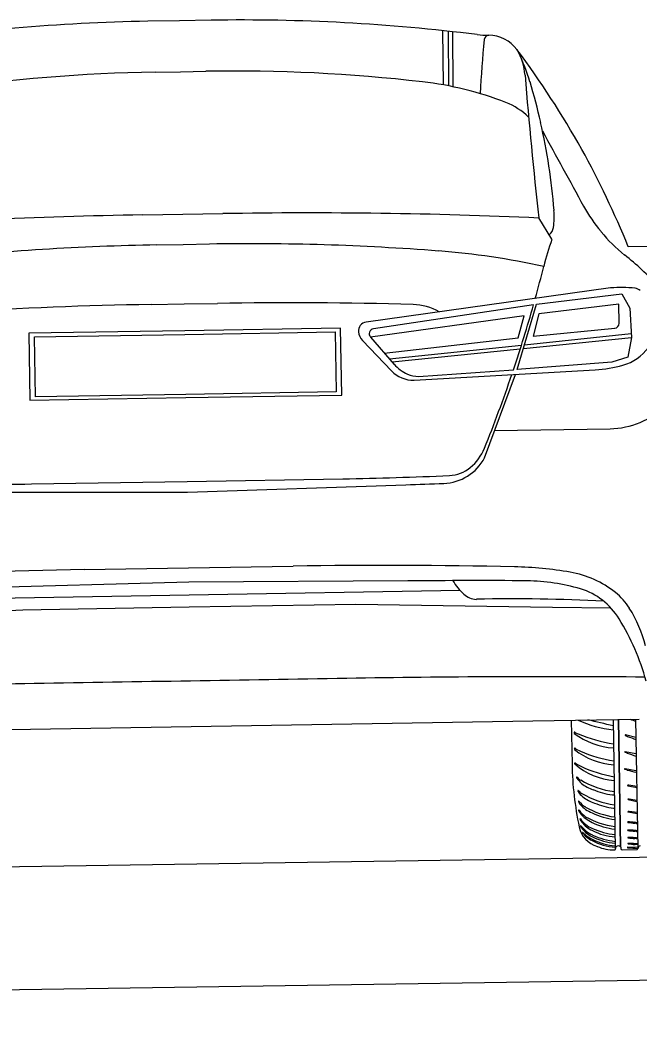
# Model space of a CAD drawing. Extents: x 10133 to 2270741, y 5363 to 1733450.
# Drawn here: x 33094.2 to 33166.2, y 8388.1 to 8504.2 of the extents above; entities that cross this region are included whole.
import ezdxf

# ---------------------------------------------------------------- set-up
doc = ezdxf.new("R2010")
doc.units = 0
doc.layers.add('StdDetailLabel', color=7, linetype='Continuous')
doc.layers.add('StdDimension', color=7, linetype='Continuous')

msp = doc.modelspace()

# ---------------------------------------------------------------- linework, layer by layer
at = {"layer": 'StdDetailLabel'}
for p, q in [((33143.44, 8496.61), (33143.4, 8502.92)), ((33144.09, 8496.49), (33144.05, 8502.85)), ((33144.6, 8496.39), (33144.55, 8502.79)), ((33156.07, 8478.67), (33154.53, 8481.16)), ((33167.31, 8477.85), (33164.94, 8477.81)), ((33162.89, 8473.02), (33134.46, 8469.05)), ((33153.92, 8471.07), (33135.32, 8468.27)), ((33131.5, 8468.35), (33113.37, 8468.05)), ((33131.63, 8460.57), (33131.5, 8468.35)), ((33153.88, 8467.43), (33163.36, 8468.34)), ((33113.37, 8468.05), (33095.25, 8467.75)), ((33095.25, 8467.75), (33095.38, 8459.97)), ((33095.9, 8467.33), (33113.38, 8467.62)), ((33096.02, 8460.36), (33095.9, 8467.33)), ((33113.38, 8467.62), (33130.86, 8467.91)), ((33130.86, 8467.91), (33130.98, 8460.94)), ((33134.97, 8467.31), (33137.73, 8464.14)), ((33152.75, 8465.98), (33165.3, 8467.25)), ((33152.88, 8466.41), (33165.28, 8467.71)), ((33134.05, 8466.91), (33137.41, 8463.38)), ((33137.18, 8464.77), (33152.52, 8466.37)), ((33137.48, 8464.43), (33152.38, 8465.94)), ((33140.04, 8462.3), (33161.11, 8463.5)), ((33140.56, 8462.74), (33151.59, 8463.51)), ((33148.24, 8453.28), (33151.81, 8462.97)), ((33095.38, 8459.97), (33113.5, 8460.27)), ((33113.5, 8460.65), (33096.02, 8460.36)), ((33130.98, 8460.94), (33113.5, 8460.65)), ((33113.5, 8460.27), (33131.63, 8460.57)), ((33149.4, 8456.44), (33162.82, 8456.66)), ((33158.31, 8422.79), (33158.4, 8417.67)), ((33163.18, 8422.87), (33163.43, 8407.78)), ((33163.19, 8422.12), (33163.19, 8422.12)), ((33165.79, 8422.92), (33166.04, 8407.86)), ((33165.81, 8422.92), (33165.8, 8422.92)), ((33158.63, 8421.33), (33158.63, 8421.33)), ((33158.67, 8421.25), (33158.67, 8421.25)), ((33165.82, 8420.79), (33164.62, 8421.08)), ((33158.67, 8419.46), (33158.67, 8419.46)), ((33158.7, 8419.38), (33158.7, 8419.38)), ((33165.83, 8418.86), (33164.57, 8419.13)), ((33158.7, 8417.78), (33158.7, 8417.78)), ((33158.73, 8417.7), (33158.73, 8417.7)), ((33158.79, 8417.78), (33158.79, 8417.78)), ((33165.82, 8416.89), (33164.56, 8417.15)), ((33164.88, 8415.17), (33165.76, 8414.99)), ((33165.92, 8415.09), (33165, 8415.22)), ((33159.34, 8413), (33159.34, 8413)), ((33165.95, 8413.47), (33165.03, 8413.61)), ((33159.35, 8411.97), (33159.35, 8411.97)), ((33165.97, 8412.07), (33165.04, 8412.18)), ((33159.52, 8410.96), (33159.52, 8410.96)), ((33163.37, 8411.26), (33163.37, 8411.26)), ((33163.39, 8410.14), (33163.39, 8410.14)), ((33163.41, 8409.23), (33163.41, 8409.23)), ((33166.01, 8409.91), (33166.01, 8409.91)), ((33166.02, 8409.09), (33166.02, 8409.09)), ((33163.42, 8408.49), (33163.42, 8408.49)), ((33163.43, 8408.03), (33163.43, 8408.03)), ((33164.04, 8408.09), (33164.04, 8408.09)), ((33166.04, 8407.99), (33164.88, 8408.02)), ((33166.03, 8408.4), (33166.03, 8408.4)), ((33166.11, 8408.08), (33166.11, 8408.08)), ((33163.43, 8407.78), (33163.43, 8407.78)), ((33164.23, 8407.74), (33165.96, 8407.77))]:
    msp.add_line(p, q, dxfattribs=at)
for points in [[(33116.46, 8504.13), (33112.78, 8504.07), (33109.1, 8504.01)], [(33109.92, 8498.1), (33112.87, 8498.15), (33115.82, 8498.2)], [(33108.5, 8481.51), (33113.15, 8481.59), (33117.8, 8481.66)], [(33110.15, 8478.03), (33113.21, 8478.08), (33116.27, 8478.13)], [(33152.03, 8463.54), (33154.28, 8471.12), (33164.2, 8472.34), (33165.11, 8470.68), (33165.3, 8467.25), (33164.88, 8464.98), (33163.01, 8464.41), (33152.03, 8463.54)], [(33109.46, 8471.1), (33113.32, 8471.16), (33117.19, 8471.23)], [(33163.89, 8468.93), (33163.85, 8471.14), (33154.54, 8470), (33153.88, 8467.43)], [(33136.58, 8465.46), (33152.15, 8467.23), (33152.82, 8469.77), (33134.97, 8467.31)], [(33095.57, 8450.24), (33113.67, 8450.54), (33131.76, 8450.84)], [(33088.27, 8449.3), (33113.69, 8449.28), (33139.08, 8450.14)], [(33101.68, 8440.29), (33113.83, 8440.49), (33125.98, 8440.69)], [(33139.3, 8438.97), (33113.86, 8438.82), (33088.43, 8438.12)], [(33082.39, 8436.83), (33113.88, 8437.36), (33145.38, 8437.88)], [(33064.95, 8434.21), (33071.7, 8434.53), (33094.56, 8435.63), (33113.91, 8435.95), (33133.25, 8436.28), (33156.14, 8435.94), (33162.9, 8435.84)], [(33062.09, 8421.19), (33074.42, 8421.4), (33114.14, 8422.06)], [(33114.14, 8422.06), (33153.85, 8422.72), (33166.19, 8422.92)], [(33163.81, 8422.88), (33164.04, 8408.09), (33163.8, 8422.88)], [(33164.91, 8413.56), (33165.95, 8413.35), (33165.95, 8413.35)], [(33164.92, 8412.12), (33165.97, 8411.96), (33165.97, 8411.96)], [(33159.39, 8410.49), (33159.39, 8410.49), (33159.39, 8410.49)], [(33159.61, 8409.71), (33159.61, 8409.71), (33159.61, 8409.71)]]:
    msp.add_lwpolyline(points, dxfattribs=at)
for centre, radius, start, end in [((33112.73, 8285.01), 219.03, 90.9516, 99.0585), ((33120.09, 8285.13), 219.03, 82.8448, 90.9516), ((33148.47, 8511.19), 8.8, 262.8448, 271.6713), ((33148.75, 8501.83), 0.563, 92.1243, 174.0311), ((33148.64, 8498.17), 4.22, 37.2313, 88.8107), ((33245.96, 8491.66), 98.3, 174.0311, 177.7096), ((33145.77, 8497.15), 7.19, 4.7391, 29.8218), ((33067.82, 8437.83), 105.08, 29.217, 36.7663), ((33130.56, 8490.04), 23.97, 16.7847, 25.6329), ((33113.12, 8305.74), 192.39, 90.9516, 98.466), ((33119.02, 8305.84), 192.39, 83.4373, 90.9516), ((33770.17, 8548.91), 619.35, 184.73911, 186.28073), ((33136.5, 8457.79), 39.44, 68.8827, 83.4373), ((33087.57, 8477.07), 68.88, 12.7361, 16.7847), ((33147.93, 8487.38), 7.71, 45.3151, 68.8827), ((33083.83, 8476.23), 72.71, 4.5804, 12.7361), ((34692.03, 9326.88), 1749.52, 208.53061, 208.85628), ((33060.02, 8434.64), 113.46, 22.3669, 28.6996), ((33176.64, 8491.85), 19.29, 208.8563, 219.5757), ((33118.52, 7878.39), 603.2, 90.95165, 94.4418), ((33127.81, 7878.54), 603.2, 87.46149, 90.95165), ((33147.15, 8481.3), 9.18, 352.181, 4.5804), ((33154.97, 8480.23), 1.29, 306.8621, 352.181), ((33188.81, 8467.01), 34.76, 160.4092, 165.834), ((33176.26, 8491.53), 18.8, 219.5757, 231.3475), ((33114.85, 8195.12), 282.94, 90.9516, 96.3483), ((33120.97, 8195.22), 282.94, 85.555, 90.9516), ((33135.88, 8387.11), 90.48, 77.7292, 85.555), ((33142.18, 8448.93), 35.76, 42.8582, 51.3475), ((32996.92, 8515.45), 163.16, 344.4802, 345.834), ((33164.16, 8460.29), 12.79, 82.9581, 95.6851), ((33165.6, 8471.89), 1.1, 48.5492, 83.7003), ((33117.88, 7964.06), 507.11, 90.9516, 93.5204), ((33125.61, 7964.19), 507.11, 88.3829, 90.9516), ((33139.73, 8464.57), 6.53, 60.2765, 88.3829), ((32996.92, 8515.45), 163.16, 341.4372, 344.2149), ((33134.6, 8468.03), 1.03, 97.9375, 186.489), ((33135.41, 8467.69), 0.587, 98.5403, 221.1233), ((33163.3, 8468.92), 0.587, 275.4682, 0.9516), ((33135.3, 8468.11), 1.74, 186.489, 223.6656), ((33162.8, 8469.4), 5.57, 285.8616, 323.6917), ((33141.08, 8467.07), 4.45, 221.1233, 246.0402), ((33160.27, 8478.29), 14.81, 273.2529, 285.8616), ((33139.93, 8465.78), 3.48, 223.6361, 271.7671), ((33140.52, 8465.82), 3.08, 246.0402, 270.7527), ((32996.92, 8515.45), 163.16, 338.0218, 341.2285), ((33162.66, 8466.14), 9.48, 270.9516, 314.4051), ((33143.01, 8456.49), 5.61, 309.4445, 338.0218), ((33143.27, 8455.93), 5.63, 272.2467, 331.9294), ((33143.96, 8455.34), 4.12, 272.5773, 309.4445), ((33124.5, 8887.61), 436.83, 270.9516, 272.5773), ((33088.32, 8887.01), 436.83, 269.326, 270.9516), ((33110.53, 9290.6), 840.94, 271.94612, 272.24668), ((33136.7, 7795.63), 645.15, 88.66739, 90.95165), ((33150.63, 8394.45), 46.17, 80.587, 88.6674), ((33112.4, 7795.23), 645.15, 90.95165, 93.23591), ((33156.34, 8428.89), 11.25, 50.8596, 80.587), ((33147.67, 7579.65), 859.36, 89.63235, 90.5582), ((33150.23, 8442.32), 6.58, 210.3272, 227.8749), ((33152.62, 8414.05), 24.94, 74.275, 88.7161), ((33156.92, 8430.27), 8.18, 31.8478, 72.4586), ((33147.39, 8439.18), 2.35, 227.8749, 267.4054), ((33151.62, 8235.8), 201.09, 87.0199, 91.2345), ((33158.54, 8431.6), 7.77, 32.8156, 50.8596), ((33153.23, 8428.17), 14.08, 13.3716, 32.8156), ((33140.93, 8420.33), 27, 15.0327, 31.8478), ((36464.43, -192723.01), 201178.25, 90.9490617, 90.9542351), ((33155.62, 7014.64), 1413.2, 89.54355, 90.94906), ((33119.42, 7014.04), 1413.2, 90.95424, 92.35974), ((36446.27, -192723.31), 201178.25, 90.9490617, 90.9542351), ((33164.48, 8434.25), 12.65, 244.8527, 264.1795), ((33055.59, 7979.03), 455.97, 76.3501, 76.7306), ((33180.87, 8466.46), 46.3, 250.1834, 251.0161), ((33158.79, 8421.31), 0.16, 156.3309, 174.1877), ((33158.76, 8421.33), 0.123, 183.6954, 224.6755), ((33158.69, 8421.35), 0.0493, 54.4247, 156.3309), ((33163.8, 8428.1), 8.56, 233.1681, 266.2041), ((33159.61, 8422.64), 1.53, 234.4247, 251.2194), ((33166.31, 8438.89), 19.1, 247.8904, 260.719), ((33164.61, 8421.05), 0.0332, 75.617, 242.1198), ((33165.32, 8422.31), 1.48, 240.7254, 251.3903), ((33180.87, 8464.34), 46.3, 249.7532, 251.0375), ((33158.95, 8419.42), 0.286, 161.8868, 171.813), ((33158.75, 8419.44), 0.0815, 168.5611, 229.9798), ((33158.73, 8419.49), 0.0493, 54.3876, 161.8868), ((33160.29, 8421.67), 2.64, 234.3876, 249.738), ((33163.65, 8425.41), 7.8, 230.6041, 267.1876), ((33165.36, 8432.53), 14.61, 245.8232, 261.7111), ((33164.56, 8419.1), 0.0332, 75.617, 242.1198), ((33165.24, 8420.75), 1.82, 247.6209, 257.2372), ((33180.85, 8462.41), 46.3, 249.7532, 251.057), ((33197.99, 8418.49), 39.6, 181.1925, 191.8137), ((33158.74, 8417.71), 0.0813, 55.3199, 120.9025), ((33158.78, 8417.77), 0.0815, 168.5611, 229.9798), ((33163.97, 8423.75), 8, 229.079, 265.1987), ((33162.16, 8423.38), 6.54, 238.9751, 245.1505), ((33165.74, 8430.83), 14.81, 244.6873, 260.4702), ((33164.55, 8417.12), 0.0332, 75.617, 242.1198), ((33158.96, 8416.16), 0.0383, 38.4676, 180.4166), ((33159.12, 8416.16), 0.203, 180.4166, 214.8811), ((33161.35, 8417.72), 2.92, 214.8811, 231.1767), ((33159.99, 8416.98), 1.29, 218.4676, 242.8437), ((33165.23, 8418.78), 1.82, 247.6209, 257.2372), ((33169.84, 8434.45), 18.16, 253.9648, 257.2006), ((33164.57, 8424.44), 10.03, 239.0384, 262.8465), ((33162.16, 8418.72), 4.22, 231.1767, 251.8843), ((33164.89, 8415.2), 0.0312, 86.2734, 258.0677), ((33164.8, 8412.33), 2.9, 86.0609, 88.3386), ((33165.97, 8416.01), 1.04, 258.4206, 267.3407), ((33159.1, 8414.6), 0.0383, 38.4676, 180.4166), ((33159.27, 8414.6), 0.203, 180.4166, 214.8811), ((33161.5, 8416.16), 2.92, 214.8811, 231.1767), ((33160.14, 8415.43), 1.29, 218.4676, 242.8437), ((33164.7, 8422.82), 9.97, 238.9283, 262.1995), ((33162.31, 8417.17), 4.22, 231.1767, 251.8843), ((33164.22, 8422.73), 8.69, 247.1957, 262.5077), ((33164.44, 8427.43), 13.39, 264.2181, 265.2409), ((33159.18, 8413.34), 0.0383, 38.4676, 180.4166), ((33160.42, 8413.87), 1.39, 202.4832, 218.7256), ((33161.04, 8414.69), 2.26, 215.8272, 241.5012), ((33161.98, 8415.3), 3.5, 221.1002, 249.1643), ((33164.46, 8420.4), 8.92, 239.7492, 262.9817), ((33164.37, 8421.17), 8.69, 247.1957, 262.5077), ((33164.58, 8425.87), 13.39, 264.2181, 264.724), ((33164.91, 8413.59), 0.0312, 86.2734, 258.0677), ((33164.83, 8410.72), 2.9, 86.0609, 88.3386), ((33159.19, 8412.31), 0.0383, 38.4676, 180.4166), ((33160.44, 8412.84), 1.39, 202.4832, 218.7256), ((33161.37, 8413.74), 2.57, 213.259, 237.3334), ((33159.36, 8411.3), 0.0383, 38.4676, 180.4166), ((33162.25, 8414.34), 3.74, 219.2862, 246.4107), ((33164.48, 8419.28), 8.92, 239.7492, 262.9817), ((33163.96, 8418.16), 6.92, 242.2327, 265.1564), ((33164.93, 8412.15), 0.0312, 86.2734, 258.0677), ((33164.84, 8409.28), 2.9, 86.0609, 88.3386), ((33162.16, 8411), 3, 191.8137, 254.21), ((33160.6, 8411.83), 1.39, 202.4832, 218.7256), ((33161.95, 8413.1), 3.12, 214.7147, 247.8399), ((33159.42, 8410.5), 0.0286, 42.787, 208.9702), ((33161.97, 8411.95), 2.96, 209.5238, 246.3056), ((33162.06, 8412.42), 3.23, 215.8776, 246.8934), ((33161.99, 8412.8), 3.08, 216.629, 246.5553), ((33163.97, 8417.03), 6.92, 242.2327, 265.1564), ((33164.18, 8417.51), 8.05, 245.0111, 264.4493), ((33164.89, 8410.94), 0.0237, 91.7732, 266.0862), ((33164.53, 8397.27), 13.7, 85.0085, 88.4769), ((33172.79, 8473.89), 63.47, 262.8512, 263.5934), ((33165.53, 8409.92), 0.916, 59.8352, 79.0975), ((33165.55, 8409.05), 1.88, 76.3506, 84.762), ((33159.63, 8409.72), 0.0286, 42.787, 208.9702), ((33162.05, 8411.63), 3.11, 218.2531, 244.7469), ((33162.42, 8412.42), 3.85, 224.0123, 245.3035), ((33163.76, 8415.51), 6.29, 241.6535, 266.8166), ((33163.77, 8414.78), 6.29, 241.6535, 266.8166), ((33164.2, 8416.55), 7.88, 244.3944, 264.3054), ((33164.89, 8410), 0.0237, 91.7732, 266.0862), ((33164.9, 8409.15), 0.0237, 91.7732, 266.0862), ((33164.53, 8396.33), 13.7, 85.0085, 88.4769), ((33172.79, 8472.95), 63.47, 262.8512, 263.5934), ((33164.54, 8395.48), 13.7, 85.0085, 88.4769), ((33172.8, 8472.1), 63.47, 262.8512, 263.5934), ((33165.62, 8409.08), 0.808, 61.4217, 83.9729), ((33165.61, 8408.87), 1.11, 69.2983, 84.568), ((33165.52, 8406.46), 2.58, 78.7807, 85.5748), ((33163.21, 8389.45), 19.84, 81.8516, 82.6931), ((33163.92, 8414.74), 6.73, 241.6637, 265.8039), ((33163.87, 8414.94), 6.76, 243.1157, 266.2105), ((33163.28, 8412.74), 5.02, 247.2911, 270.7457), ((33164.1, 8407.79), 0.669, 153.3177, 180.9338), ((33163.77, 8407.7), 0.475, 55.4626, 124.6907), ((33168.84, 8408.8), 4.85, 188.4023, 191.0458), ((33164.24, 8407.9), 0.164, 190.6716, 266.2021), ((33164.88, 8407.99), 0.0279, 86.758, 269.5821), ((33188.67, 8803.72), 396.47, 266.5594, 266.7272), ((33164.92, 8408.46), 0.0237, 91.7732, 266.0862), ((33164.55, 8394.78), 13.7, 85.0085, 88.4769), ((33172.81, 8471.41), 63.47, 262.8512, 263.5934), ((33165.11, 8400.11), 8.25, 83.5693, 85.6808), ((33165.4, 8403.7), 4.75, 82.405, 85.9079), ((33165.94, 8407.86), 0.0962, 281.6502, 359.2419), ((33166.42, 8407.85), 0.382, 143.6846, 179.2419), ((33166.33, 8407.91), 0.276, 90.0952, 140.6863), ((33163.35, 8407.81), 0.0857, 270.8621, 340.3304)]:
    msp.add_arc(centre, radius, start, end, dxfattribs=at)
at = {"layer": 'StdDimension'}
for p, q in [((32864.61, 8402.34), (33300.03, 8408.87)), ((32864.61, 8388.06), (33300.03, 8394.59))]:
    msp.add_line(p, q, dxfattribs=at)

doc.saveas('drawing.dxf')
